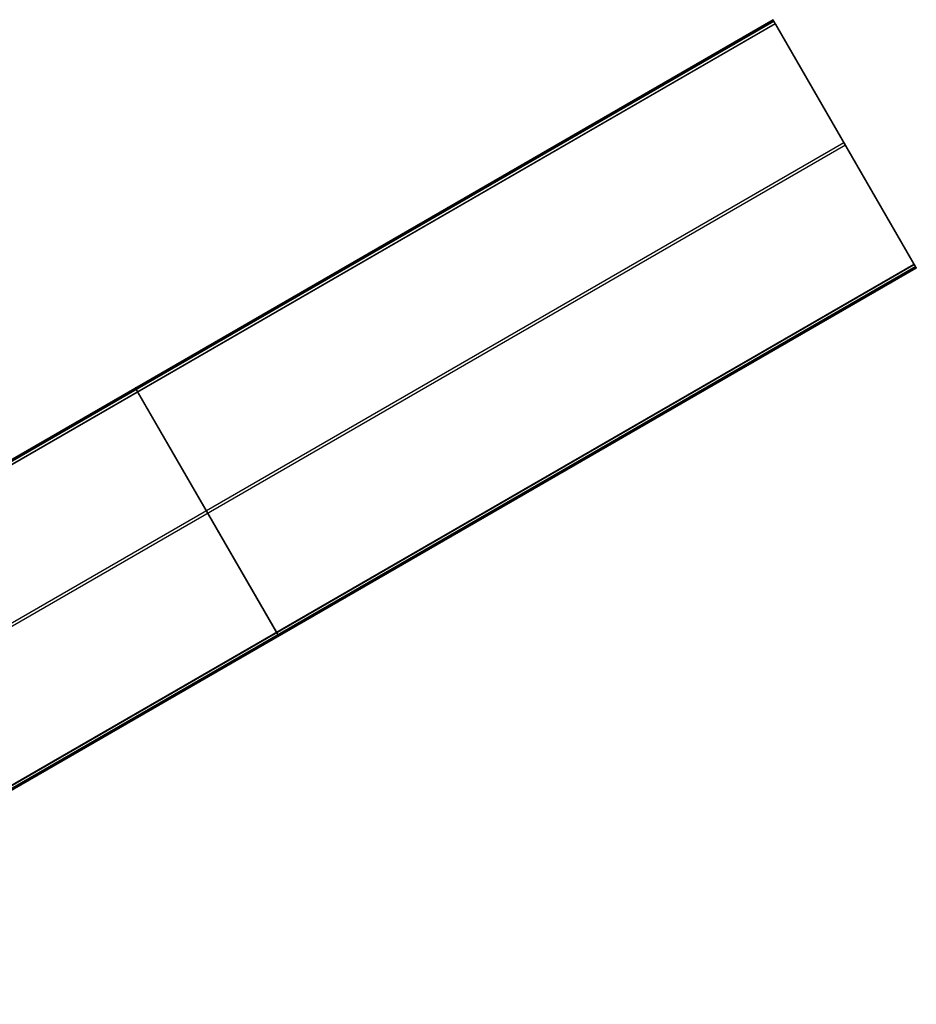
# Model space of a CAD drawing. Header units: millimetres. Extents: x 7986 to 9191, y -11326 to -10283.
# Tile 312 of 312: x 8807 to 9191, y -10704 to -10283. Entities that reach past the tile are written whole.
import ezdxf

# ---------------------------------------------------------------- set-up
doc = ezdxf.new("R2010")
doc.units = ezdxf.units.MM

msp = doc.modelspace()

# ---------------------------------------------------------------- linework, layer by layer
at = {"color": 7, "true_color": 0xffffff}
for p, q in [((9129.38, -10282.71, 25.62), (8583.79, -10597.71, 25.62)), ((8583.79, -10597.72, 26.44), (9129.39, -10282.72, 26.44)), ((9129.58, -10283.05, 23.91), (8583.98, -10598.05, 23.91)), ((9129.76, -10283.36, 26.81), (8584.16, -10598.36, 26.81)), ((9129.78, -10283.39, 22.21), (8584.18, -10598.39, 22.21)), ((9129.33, -10282.62, 26.09), (9129.33, -10282.61, 26.07)), ((9129.33, -10282.61, 26.07), (9129.33, -10282.61, 26.04)), ((9129.33, -10282.61, 26.04), (9129.33, -10282.61, 26.01)), ((9129.33, -10282.61, 26.01), (9129.33, -10282.61, 25.98)), ((9129.33, -10282.61, 25.98), (9129.33, -10282.62, 25.95)), ((9129.33, -10282.63, 26.18), (9129.33, -10282.62, 26.15)), ((9129.33, -10282.62, 26.15), (9129.33, -10282.62, 26.12)), ((9129.33, -10282.62, 26.12), (9129.33, -10282.62, 26.09)), ((9129.33, -10282.62, 25.95), (9129.33, -10282.62, 25.93)), ((9129.33, -10282.62, 25.93), (9129.33, -10282.62, 25.9)), ((9129.33, -10282.62, 25.9), (9129.33, -10282.63, 25.87)), ((9129.34, -10282.63, 26.2), (9129.33, -10282.63, 26.18)), ((9129.33, -10282.63, 25.87), (9129.34, -10282.63, 25.85)), ((9129.34, -10282.64, 26.23), (9129.34, -10282.63, 26.2)), ((9129.34, -10282.63, 25.85), (9129.34, -10282.64, 25.82)), ((9129.35, -10282.65, 26.28), (9129.34, -10282.64, 26.26)), ((9129.34, -10282.64, 26.26), (9129.34, -10282.64, 26.23)), ((9129.34, -10282.64, 25.82), (9129.34, -10282.64, 25.79)), ((9129.34, -10282.64, 25.79), (9129.35, -10282.65, 25.77)), ((9129.35, -10282.66, 26.31), (9129.35, -10282.65, 26.28)), ((9129.35, -10282.65, 25.77), (9129.35, -10282.66, 25.74)), ((9129.36, -10282.67, 26.33), (9129.35, -10282.66, 26.31)), ((9129.35, -10282.66, 25.74), (9129.36, -10282.67, 25.71)), ((9129.36, -10282.68, 26.36), (9129.36, -10282.67, 26.33)), ((9129.36, -10282.67, 25.71), (9129.36, -10282.68, 25.69)), ((9129.37, -10282.69, 26.38), (9129.36, -10282.68, 26.36)), ((9129.36, -10282.68, 25.69), (9129.37, -10282.69, 25.66)), ((9129.38, -10282.7, 26.41), (9129.37, -10282.69, 26.38)), ((9129.37, -10282.69, 25.66), (9129.37, -10282.7, 25.64)), ((9129.37, -10282.7, 25.64), (9129.38, -10282.71, 25.62)), ((9129.38, -10282.71, 26.43), (9129.38, -10282.7, 26.41)), ((9129.39, -10282.72, 26.46), (9129.38, -10282.71, 26.43)), ((9129.38, -10282.71, 25.62), (9129.78, -10283.39, 22.21)), ((9129.4, -10282.74, 26.48), (9129.39, -10282.72, 26.46)), ((9129.41, -10282.75, 26.5), (9129.4, -10282.74, 26.48)), ((9129.41, -10282.77, 26.52), (9129.41, -10282.75, 26.5)), ((9129.42, -10282.78, 26.54), (9129.41, -10282.77, 26.52)), ((9129.43, -10282.8, 26.56), (9129.42, -10282.78, 26.54)), ((9129.44, -10282.81, 26.58), (9129.43, -10282.8, 26.56)), ((9129.45, -10282.83, 26.6), (9129.44, -10282.81, 26.58)), ((9129.46, -10282.85, 26.62), (9129.45, -10282.83, 26.6)), ((9129.47, -10282.87, 26.64), (9129.46, -10282.85, 26.62)), ((9129.48, -10282.89, 26.66), (9129.47, -10282.87, 26.64)), ((9129.49, -10282.91, 26.67), (9129.48, -10282.89, 26.66)), ((9129.51, -10282.93, 26.69), (9129.49, -10282.91, 26.67)), ((9129.52, -10282.95, 26.7), (9129.51, -10282.93, 26.69)), ((9129.53, -10282.97, 26.72), (9129.52, -10282.95, 26.7)), ((9129.54, -10282.99, 26.73), (9129.53, -10282.97, 26.72)), ((9129.55, -10283.01, 26.74), (9129.54, -10282.99, 26.73)), ((9129.57, -10283.03, 26.75), (9129.55, -10283.01, 26.74)), ((9129.58, -10283.05, 26.76), (9129.57, -10283.03, 26.75)), ((9129.59, -10283.08, 26.77), (9129.58, -10283.05, 26.76)), ((9129.61, -10283.1, 26.78), (9129.59, -10283.08, 26.77)), ((9129.62, -10283.12, 26.79), (9129.61, -10283.1, 26.78)), ((9129.63, -10283.14, 26.8), (9129.62, -10283.12, 26.79)), ((9129.65, -10283.17, 26.8), (9129.63, -10283.14, 26.8)), ((9129.66, -10283.19, 26.81), (9129.65, -10283.17, 26.8)), ((9129.67, -10283.22, 26.81), (9129.66, -10283.19, 26.81)), ((9129.69, -10283.24, 26.81), (9129.67, -10283.22, 26.81)), ((9129.7, -10283.26, 26.82), (9129.69, -10283.24, 26.81)), ((9129.71, -10283.29, 26.82), (9129.7, -10283.26, 26.82)), ((9129.73, -10283.31, 26.82), (9129.71, -10283.29, 26.82)), ((9129.74, -10283.34, 26.82), (9129.73, -10283.31, 26.82)), ((9129.76, -10283.36, 26.81), (9129.74, -10283.34, 26.82)), ((9189.68, -10387.15, 54.48), (9129.76, -10283.36, 26.81)), ((9129.78, -10283.39, 22.21), (9129.78, -10283.4, 22.17)), ((9129.78, -10283.4, 22.17), (9129.78, -10283.41, 22.14)), ((9129.78, -10283.41, 22.14), (9129.79, -10283.42, 22.11)), ((9129.79, -10283.42, 22.11), (9129.8, -10283.43, 22.07)), ((9129.8, -10283.43, 22.07), (9129.8, -10283.44, 22.04)), ((9129.8, -10283.44, 22.04), (9129.81, -10283.45, 22.01)), ((8584.67, -10599.24, 21.43), (9130.26, -10284.24, 21.43)), ((9130.38, -10284.43, 21.46), (8584.78, -10599.43, 21.46)), ((9129.81, -10283.45, 22.01), (9129.82, -10283.46, 21.98)), ((9129.82, -10283.46, 21.98), (9129.82, -10283.48, 21.95)), ((9129.82, -10283.48, 21.95), (9129.83, -10283.49, 21.92)), ((9129.83, -10283.49, 21.92), (9129.84, -10283.51, 21.89)), ((9129.84, -10283.51, 21.89), (9129.85, -10283.52, 21.86)), ((9129.85, -10283.52, 21.86), (9129.86, -10283.54, 21.84)), ((9129.86, -10283.54, 21.84), (9129.87, -10283.56, 21.81)), ((9129.87, -10283.56, 21.81), (9129.88, -10283.58, 21.78)), ((9129.88, -10283.58, 21.78), (9129.89, -10283.6, 21.76)), ((9129.89, -10283.6, 21.76), (9129.9, -10283.62, 21.73)), ((9129.9, -10283.62, 21.73), (9129.92, -10283.64, 21.71)), ((9129.92, -10283.64, 21.71), (9129.93, -10283.66, 21.68)), ((9129.93, -10283.66, 21.68), (9129.94, -10283.68, 21.66)), ((9129.94, -10283.68, 21.66), (9129.96, -10283.7, 21.64)), ((9129.96, -10283.7, 21.64), (9129.97, -10283.73, 21.62)), ((9129.97, -10283.73, 21.62), (9129.98, -10283.75, 21.6)), ((9129.98, -10283.75, 21.6), (9130, -10283.78, 21.58)), ((9130, -10283.78, 21.58), (9130.01, -10283.8, 21.56)), ((9130.01, -10283.8, 21.56), (9130.03, -10283.83, 21.55)), ((9130.03, -10283.83, 21.55), (9130.04, -10283.85, 21.53)), ((9130.04, -10283.85, 21.53), (9130.06, -10283.88, 21.52)), ((9130.06, -10283.88, 21.52), (9130.07, -10283.91, 21.5)), ((9130.07, -10283.91, 21.5), (9130.09, -10283.94, 21.49)), ((9130.09, -10283.94, 21.49), (9130.11, -10283.96, 21.48)), ((9130.11, -10283.96, 21.48), (9130.12, -10283.99, 21.47)), ((9130.12, -10283.99, 21.47), (9130.14, -10284.02, 21.46)), ((9130.14, -10284.02, 21.46), (9130.15, -10284.05, 21.45)), ((9130.15, -10284.05, 21.45), (9130.17, -10284.08, 21.45)), ((9130.17, -10284.08, 21.45), (9130.19, -10284.11, 21.44)), ((9130.19, -10284.11, 21.44), (9130.21, -10284.14, 21.44)), ((9130.21, -10284.14, 21.44), (9130.22, -10284.17, 21.43)), ((9130.22, -10284.17, 21.43), (9130.24, -10284.2, 21.43)), ((9130.24, -10284.2, 21.43), (9130.26, -10284.23, 21.43)), ((9130.26, -10284.23, 21.43), (9130.27, -10284.25, 21.43)), ((9130.27, -10284.25, 21.43), (9130.29, -10284.28, 21.43)), ((9130.29, -10284.28, 21.43), (9130.31, -10284.31, 21.43)), ((9130.31, -10284.31, 21.43), (9130.32, -10284.34, 21.44)), ((9130.32, -10284.34, 21.44), (9130.34, -10284.37, 21.44)), ((9130.34, -10284.37, 21.44), (9130.36, -10284.4, 21.45)), ((9130.36, -10284.4, 21.45), (9130.38, -10284.43, 21.46)), ((9130.38, -10284.43, 21.46), (9190.3, -10388.22, 49.12)), ((9166.14, -10346.38, 37.97), (9153.92, -10325.2, 37.97)), ((9159.72, -10335.25, 40.65), (8648.07, -10630.65, 40.65)), ((9160.34, -10336.33, 35.29), (8648.69, -10631.72, 35.29)), ((9160.02, -10335.78, 40.79), (9160.02, -10335.78, 35.14)), ((8644.08, -10702.15, 54.48), (9189.68, -10387.15, 54.48)), ((8644.2, -10702.34, 54.51), (9189.79, -10387.34, 54.51)), ((9190.28, -10388.19, 53.73), (8644.68, -10703.19, 53.73)), ((9190.3, -10388.22, 49.12), (8644.7, -10703.22, 49.12)), ((9190.48, -10388.53, 52.03), (8644.88, -10703.53, 52.03)), ((9189.7, -10387.18, 54.49), (9189.68, -10387.15, 54.48)), ((9189.71, -10387.21, 54.5), (9189.7, -10387.18, 54.49)), ((9189.73, -10387.24, 54.5), (9189.71, -10387.21, 54.5)), ((9189.75, -10387.27, 54.51), (9189.73, -10387.24, 54.5)), ((9189.76, -10387.3, 54.51), (9189.75, -10387.27, 54.51)), ((9189.78, -10387.33, 54.51), (9189.76, -10387.3, 54.51)), ((9189.8, -10387.36, 54.51), (9189.78, -10387.33, 54.51)), ((9189.82, -10387.38, 54.51), (9189.8, -10387.36, 54.51)), ((9189.83, -10387.41, 54.51), (9189.82, -10387.38, 54.51)), ((9189.85, -10387.44, 54.5), (9189.83, -10387.41, 54.51)), ((9189.87, -10387.47, 54.5), (9189.85, -10387.44, 54.5)), ((9189.88, -10387.5, 54.49), (9189.87, -10387.47, 54.5)), ((9189.9, -10387.53, 54.49), (9189.88, -10387.5, 54.49)), ((9189.92, -10387.56, 54.48), (9189.9, -10387.53, 54.49)), ((9189.93, -10387.59, 54.47), (9189.92, -10387.56, 54.48)), ((9189.95, -10387.62, 54.46), (9189.93, -10387.59, 54.47)), ((9189.97, -10387.64, 54.45), (9189.95, -10387.62, 54.46)), ((9189.98, -10387.67, 54.44), (9189.97, -10387.64, 54.45)), ((9190, -10387.7, 54.42), (9189.98, -10387.67, 54.44)), ((9190.01, -10387.73, 54.41), (9190, -10387.7, 54.42)), ((9190.03, -10387.75, 54.39), (9190.01, -10387.73, 54.41)), ((9190.04, -10387.78, 54.37), (9190.03, -10387.75, 54.39)), ((9190.06, -10387.8, 54.36), (9190.04, -10387.78, 54.37)), ((9190.07, -10387.83, 54.34), (9190.06, -10387.8, 54.36)), ((9190.09, -10387.85, 54.32), (9190.07, -10387.83, 54.34)), ((9190.1, -10387.88, 54.3), (9190.09, -10387.85, 54.32)), ((9190.11, -10387.9, 54.28), (9190.1, -10387.88, 54.3)), ((9190.13, -10387.92, 54.25), (9190.11, -10387.9, 54.28)), ((9190.14, -10387.94, 54.23), (9190.13, -10387.92, 54.25)), ((9190.15, -10387.96, 54.21), (9190.14, -10387.94, 54.23)), ((9190.16, -10387.98, 54.18), (9190.15, -10387.96, 54.21)), ((9190.17, -10388, 54.16), (9190.16, -10387.98, 54.18)), ((9190.18, -10388.02, 54.13), (9190.17, -10388, 54.16)), ((9190.19, -10388.04, 54.1), (9190.18, -10388.02, 54.13)), ((9190.2, -10388.06, 54.08), (9190.19, -10388.04, 54.1)), ((9190.21, -10388.07, 54.05), (9190.2, -10388.06, 54.08)), ((9190.22, -10388.09, 54.02), (9190.21, -10388.07, 54.05)), ((9190.23, -10388.1, 53.99), (9190.22, -10388.09, 54.02)), ((9190.24, -10388.12, 53.96), (9190.23, -10388.1, 53.99)), ((9190.25, -10388.13, 53.93), (9190.24, -10388.12, 53.96)), ((9190.25, -10388.14, 53.9), (9190.25, -10388.13, 53.93)), ((9190.26, -10388.15, 53.86), (9190.25, -10388.14, 53.9)), ((9190.27, -10388.16, 53.83), (9190.26, -10388.15, 53.86)), ((9190.27, -10388.17, 53.8), (9190.27, -10388.16, 53.83)), ((9190.28, -10388.18, 53.77), (9190.27, -10388.17, 53.8)), ((9190.28, -10388.19, 53.73), (9190.28, -10388.18, 53.77)), ((9190.67, -10388.87, 50.32), (9190.28, -10388.19, 53.73)), ((9190.3, -10388.22, 49.12), (9190.32, -10388.25, 49.13)), ((9190.32, -10388.25, 49.13), (9190.33, -10388.28, 49.14)), ((9190.33, -10388.28, 49.14), (9190.35, -10388.31, 49.15)), ((9190.35, -10388.31, 49.15), (9190.36, -10388.33, 49.16)), ((9190.36, -10388.33, 49.16), (9190.38, -10388.36, 49.18)), ((9190.38, -10388.36, 49.18), (9190.4, -10388.39, 49.19)), ((9190.4, -10388.39, 49.19), (9190.41, -10388.42, 49.21)), ((9190.41, -10388.42, 49.21), (9190.43, -10388.44, 49.22)), ((9190.43, -10388.44, 49.22), (9190.44, -10388.47, 49.24)), ((9190.44, -10388.47, 49.24), (9190.46, -10388.49, 49.26)), ((9190.46, -10388.49, 49.26), (9190.47, -10388.52, 49.28)), ((9190.47, -10388.52, 49.28), (9190.48, -10388.54, 49.29)), ((9190.48, -10388.54, 49.29), (9190.5, -10388.56, 49.32)), ((9190.5, -10388.56, 49.32), (9190.51, -10388.59, 49.34)), ((9190.51, -10388.59, 49.34), (9190.52, -10388.61, 49.36)), ((9190.52, -10388.61, 49.36), (9190.54, -10388.63, 49.38)), ((9190.54, -10388.63, 49.38), (9190.55, -10388.65, 49.41)), ((9190.55, -10388.65, 49.41), (9190.56, -10388.67, 49.43)), ((9190.56, -10388.67, 49.43), (9190.57, -10388.69, 49.46)), ((9190.57, -10388.69, 49.46), (9190.58, -10388.71, 49.49)), ((9190.58, -10388.71, 49.49), (9190.59, -10388.73, 49.51)), ((9190.59, -10388.73, 49.51), (9190.6, -10388.74, 49.54)), ((9190.6, -10388.74, 49.54), (9190.61, -10388.76, 49.57)), ((9190.61, -10388.76, 49.57), (9190.62, -10388.78, 49.6)), ((9190.67, -10388.87, 50.32), (8645.08, -10703.87, 50.32)), ((8645.09, -10703.89, 50.1), (9190.69, -10388.89, 50.1)), ((9190.62, -10388.78, 49.6), (9190.63, -10388.79, 49.63)), ((9190.63, -10388.79, 49.63), (9190.64, -10388.8, 49.66)), ((9190.64, -10388.8, 49.66), (9190.64, -10388.82, 49.69)), ((9190.64, -10388.82, 49.69), (9190.65, -10388.83, 49.72)), ((9190.65, -10388.83, 49.72), (9190.66, -10388.84, 49.75)), ((9190.66, -10388.84, 49.75), (9190.66, -10388.85, 49.78)), ((9190.66, -10388.85, 49.78), (9190.67, -10388.86, 49.82)), ((9190.67, -10388.86, 49.82), (9190.67, -10388.87, 49.85)), ((9190.67, -10388.87, 49.85), (9190.67, -10388.87, 49.88)), ((9190.67, -10388.87, 49.88), (9190.68, -10388.88, 49.92)), ((9190.68, -10388.88, 50.29), (9190.67, -10388.87, 50.32)), ((9190.68, -10388.88, 49.92), (9190.68, -10388.88, 49.95)), ((9190.68, -10388.88, 49.95), (9190.68, -10388.89, 49.98)), ((9190.68, -10388.89, 50.22), (9190.68, -10388.88, 50.26)), ((9190.68, -10388.88, 50.26), (9190.68, -10388.88, 50.29)), ((9190.68, -10388.89, 49.98), (9190.68, -10388.89, 50.02)), ((9190.68, -10388.89, 50.02), (9190.69, -10388.89, 50.05)), ((9190.69, -10388.89, 50.16), (9190.68, -10388.89, 50.19)), ((9190.68, -10388.89, 50.19), (9190.68, -10388.89, 50.22)), ((9190.69, -10388.89, 50.05), (9190.69, -10388.89, 50.09)), ((9190.69, -10388.89, 50.09), (9190.69, -10388.89, 50.12)), ((9190.69, -10388.89, 50.12), (9190.69, -10388.89, 50.16)), ((8856.53, -10440.12, 25.95), (8856.53, -10440.11, 25.98)), ((8856.53, -10440.11, 25.98), (8856.53, -10440.11, 26.01)), ((8856.53, -10440.11, 26.01), (8856.53, -10440.11, 26.04)), ((8856.53, -10440.11, 26.04), (8856.53, -10440.11, 26.07)), ((8856.53, -10440.11, 26.07), (8856.53, -10440.12, 26.09)), ((8856.53, -10440.13, 25.87), (8856.53, -10440.12, 25.9)), ((8856.53, -10440.12, 25.9), (8856.53, -10440.12, 25.93)), ((8856.53, -10440.12, 25.93), (8856.53, -10440.12, 25.95)), ((8856.53, -10440.12, 26.09), (8856.53, -10440.12, 26.12)), ((8856.53, -10440.12, 26.12), (8856.53, -10440.12, 26.15)), ((8856.53, -10440.12, 26.15), (8856.53, -10440.13, 26.18)), ((8856.54, -10440.13, 25.85), (8856.53, -10440.13, 25.87)), ((8856.53, -10440.13, 26.18), (8856.54, -10440.13, 26.2)), ((8856.54, -10440.14, 25.82), (8856.54, -10440.13, 25.85)), ((8856.54, -10440.13, 26.2), (8856.54, -10440.14, 26.23)), ((8856.55, -10440.15, 25.77), (8856.54, -10440.14, 25.79)), ((8856.54, -10440.14, 25.79), (8856.54, -10440.14, 25.82)), ((8856.54, -10440.14, 26.23), (8856.54, -10440.14, 26.26)), ((8856.54, -10440.14, 26.26), (8856.55, -10440.15, 26.28)), ((8856.55, -10440.16, 25.74), (8856.55, -10440.15, 25.77)), ((8856.55, -10440.15, 26.28), (8856.55, -10440.16, 26.31)), ((8856.56, -10440.17, 25.71), (8856.55, -10440.16, 25.74)), ((8856.55, -10440.16, 26.31), (8856.56, -10440.17, 26.33)), ((8856.56, -10440.18, 25.69), (8856.56, -10440.17, 25.71)), ((8856.56, -10440.17, 26.33), (8856.56, -10440.18, 26.36)), ((8856.57, -10440.19, 25.66), (8856.56, -10440.18, 25.69)), ((8856.56, -10440.18, 26.36), (8856.57, -10440.19, 26.38)), ((8856.58, -10440.2, 25.64), (8856.57, -10440.19, 25.66)), ((8856.57, -10440.19, 26.38), (8856.58, -10440.2, 26.41)), ((8856.58, -10440.21, 25.62), (8856.58, -10440.2, 25.64)), ((8856.58, -10440.2, 26.41), (8856.58, -10440.21, 26.43)), ((8856.58, -10440.21, 26.43), (8856.59, -10440.22, 26.46)), ((8856.98, -10440.89, 22.21), (8856.58, -10440.21, 25.62)), ((8856.59, -10440.22, 26.46), (8856.6, -10440.24, 26.48)), ((8856.6, -10440.24, 26.48), (8856.61, -10440.25, 26.5)), ((8856.61, -10440.25, 26.5), (8856.62, -10440.27, 26.52)), ((8856.62, -10440.27, 26.52), (8856.62, -10440.28, 26.54)), ((8856.62, -10440.28, 26.54), (8856.63, -10440.3, 26.56)), ((8856.63, -10440.3, 26.56), (8856.64, -10440.31, 26.58)), ((8856.64, -10440.31, 26.58), (8856.65, -10440.33, 26.6)), ((8856.65, -10440.33, 26.6), (8856.66, -10440.35, 26.62)), ((8856.66, -10440.35, 26.62), (8856.67, -10440.37, 26.64)), ((8856.67, -10440.37, 26.64), (8856.69, -10440.39, 26.66)), ((8856.69, -10440.39, 26.66), (8856.7, -10440.41, 26.67)), ((8856.7, -10440.41, 26.67), (8856.71, -10440.43, 26.69)), ((8856.71, -10440.43, 26.69), (8856.72, -10440.45, 26.7)), ((8856.72, -10440.45, 26.7), (8856.73, -10440.47, 26.72)), ((8856.73, -10440.47, 26.72), (8856.74, -10440.49, 26.73)), ((8856.74, -10440.49, 26.73), (8856.76, -10440.51, 26.74)), ((8856.76, -10440.51, 26.74), (8856.77, -10440.53, 26.75)), ((8856.77, -10440.53, 26.75), (8856.78, -10440.55, 26.76)), ((8856.78, -10440.55, 26.76), (8856.79, -10440.58, 26.77)), ((8856.79, -10440.58, 26.77), (8856.81, -10440.6, 26.78)), ((8856.81, -10440.6, 26.78), (8856.82, -10440.62, 26.79)), ((8856.82, -10440.62, 26.79), (8856.83, -10440.64, 26.8)), ((8856.83, -10440.64, 26.8), (8856.85, -10440.67, 26.8)), ((8856.85, -10440.67, 26.8), (8856.86, -10440.69, 26.81)), ((8856.86, -10440.69, 26.81), (8856.88, -10440.72, 26.81)), ((8856.88, -10440.72, 26.81), (8856.89, -10440.74, 26.81)), ((8856.89, -10440.74, 26.81), (8856.9, -10440.76, 26.82)), ((8856.9, -10440.76, 26.82), (8856.92, -10440.79, 26.82)), ((8856.92, -10440.79, 26.82), (8856.93, -10440.81, 26.82)), ((8856.93, -10440.81, 26.82), (8856.94, -10440.84, 26.82)), ((8856.94, -10440.84, 26.82), (8856.96, -10440.86, 26.81)), ((8856.96, -10440.86, 26.81), (8916.88, -10544.65, 54.48)), ((8856.98, -10440.9, 22.17), (8856.98, -10440.89, 22.21)), ((8856.99, -10440.91, 22.14), (8856.98, -10440.9, 22.17)), ((8856.99, -10440.92, 22.11), (8856.99, -10440.91, 22.14)), ((8857, -10440.93, 22.07), (8856.99, -10440.92, 22.11)), ((8857, -10440.94, 22.04), (8857, -10440.93, 22.07)), ((8857.01, -10440.95, 22.01), (8857, -10440.94, 22.04)), ((8857.02, -10440.96, 21.98), (8857.01, -10440.95, 22.01)), ((8857.03, -10440.98, 21.95), (8857.02, -10440.96, 21.98)), ((8857.03, -10440.99, 21.92), (8857.03, -10440.98, 21.95)), ((8857.04, -10441.01, 21.89), (8857.03, -10440.99, 21.92)), ((8857.05, -10441.02, 21.86), (8857.04, -10441.01, 21.89)), ((8857.06, -10441.04, 21.84), (8857.05, -10441.02, 21.86)), ((8857.07, -10441.06, 21.81), (8857.06, -10441.04, 21.84)), ((8857.08, -10441.08, 21.78), (8857.07, -10441.06, 21.81)), ((8857.1, -10441.1, 21.76), (8857.08, -10441.08, 21.78)), ((8857.11, -10441.12, 21.73), (8857.1, -10441.1, 21.76)), ((8857.12, -10441.14, 21.71), (8857.11, -10441.12, 21.73)), ((8857.13, -10441.16, 21.68), (8857.12, -10441.14, 21.71)), ((8857.14, -10441.18, 21.66), (8857.13, -10441.16, 21.68)), ((8857.16, -10441.2, 21.64), (8857.14, -10441.18, 21.66)), ((8857.17, -10441.23, 21.62), (8857.16, -10441.2, 21.64)), ((8857.19, -10441.25, 21.6), (8857.17, -10441.23, 21.62)), ((8857.2, -10441.28, 21.58), (8857.19, -10441.25, 21.6)), ((8857.21, -10441.3, 21.56), (8857.2, -10441.28, 21.58)), ((8857.23, -10441.33, 21.55), (8857.21, -10441.3, 21.56)), ((8857.24, -10441.35, 21.53), (8857.23, -10441.33, 21.55)), ((8857.26, -10441.38, 21.52), (8857.24, -10441.35, 21.53)), ((8857.28, -10441.41, 21.5), (8857.26, -10441.38, 21.52)), ((8857.29, -10441.44, 21.49), (8857.28, -10441.41, 21.5)), ((8857.31, -10441.46, 21.48), (8857.29, -10441.44, 21.49)), ((8857.32, -10441.49, 21.47), (8857.31, -10441.46, 21.48)), ((8857.34, -10441.52, 21.46), (8857.32, -10441.49, 21.47)), ((8857.36, -10441.55, 21.45), (8857.34, -10441.52, 21.46)), ((8857.37, -10441.58, 21.45), (8857.36, -10441.55, 21.45)), ((8857.39, -10441.61, 21.44), (8857.37, -10441.58, 21.45)), ((8857.41, -10441.64, 21.44), (8857.39, -10441.61, 21.44)), ((8857.42, -10441.67, 21.43), (8857.41, -10441.64, 21.44)), ((8857.44, -10441.7, 21.43), (8857.42, -10441.67, 21.43)), ((8857.46, -10441.73, 21.43), (8857.44, -10441.7, 21.43)), ((8857.48, -10441.75, 21.43), (8857.46, -10441.73, 21.43)), ((8857.49, -10441.78, 21.43), (8857.48, -10441.75, 21.43)), ((8857.51, -10441.81, 21.43), (8857.49, -10441.78, 21.43)), ((8857.53, -10441.84, 21.44), (8857.51, -10441.81, 21.43)), ((8857.54, -10441.87, 21.44), (8857.53, -10441.84, 21.44)), ((8857.56, -10441.9, 21.45), (8857.54, -10441.87, 21.44)), ((8857.58, -10441.93, 21.46), (8857.56, -10441.9, 21.45)), ((8917.5, -10545.72, 49.12), (8857.58, -10441.93, 21.46)), ((8916.88, -10544.65, 54.48), (8916.9, -10544.68, 54.49)), ((8916.9, -10544.68, 54.49), (8916.92, -10544.71, 54.5)), ((8916.92, -10544.71, 54.5), (8916.93, -10544.74, 54.5)), ((8916.93, -10544.74, 54.5), (8916.95, -10544.77, 54.51)), ((8916.95, -10544.77, 54.51), (8916.97, -10544.8, 54.51)), ((8916.97, -10544.8, 54.51), (8916.98, -10544.83, 54.51)), ((8916.98, -10544.83, 54.51), (8917, -10544.86, 54.51)), ((8917, -10544.86, 54.51), (8917.02, -10544.88, 54.51)), ((8917.02, -10544.88, 54.51), (8917.03, -10544.91, 54.51)), ((8917.03, -10544.91, 54.51), (8917.05, -10544.94, 54.5)), ((8917.05, -10544.94, 54.5), (8917.07, -10544.97, 54.5)), ((8917.07, -10544.97, 54.5), (8917.09, -10545, 54.49)), ((8917.09, -10545, 54.49), (8917.1, -10545.03, 54.49)), ((8917.1, -10545.03, 54.49), (8917.12, -10545.06, 54.48)), ((8917.12, -10545.06, 54.48), (8917.14, -10545.09, 54.47)), ((8917.14, -10545.09, 54.47), (8917.15, -10545.12, 54.46)), ((8917.15, -10545.12, 54.46), (8917.17, -10545.14, 54.45)), ((8917.17, -10545.14, 54.45), (8917.18, -10545.17, 54.44)), ((8917.18, -10545.17, 54.44), (8917.2, -10545.2, 54.42)), ((8917.2, -10545.2, 54.42), (8917.21, -10545.23, 54.41)), ((8917.21, -10545.23, 54.41), (8917.23, -10545.25, 54.39)), ((8917.23, -10545.25, 54.39), (8917.25, -10545.28, 54.37)), ((8917.25, -10545.28, 54.37), (8917.26, -10545.3, 54.36)), ((8917.26, -10545.3, 54.36), (8917.27, -10545.33, 54.34)), ((8917.27, -10545.33, 54.34), (8917.29, -10545.35, 54.32)), ((8917.29, -10545.35, 54.32), (8917.3, -10545.38, 54.3)), ((8917.3, -10545.38, 54.3), (8917.31, -10545.4, 54.28)), ((8917.31, -10545.4, 54.28), (8917.33, -10545.42, 54.25)), ((8917.33, -10545.42, 54.25), (8917.34, -10545.44, 54.23)), ((8917.34, -10545.44, 54.23), (8917.35, -10545.46, 54.21)), ((8917.35, -10545.46, 54.21), (8917.36, -10545.48, 54.18)), ((8917.36, -10545.48, 54.18), (8917.38, -10545.5, 54.16)), ((8917.38, -10545.5, 54.16), (8917.39, -10545.52, 54.13)), ((8917.39, -10545.52, 54.13), (8917.4, -10545.54, 54.1)), ((8917.4, -10545.54, 54.1), (8917.41, -10545.56, 54.08)), ((8917.41, -10545.56, 54.08), (8917.42, -10545.57, 54.05)), ((8917.42, -10545.57, 54.05), (8917.43, -10545.59, 54.02)), ((8917.43, -10545.59, 54.02), (8917.43, -10545.6, 53.99)), ((8917.43, -10545.6, 53.99), (8917.44, -10545.62, 53.96)), ((8917.44, -10545.62, 53.96), (8917.45, -10545.63, 53.93)), ((8917.45, -10545.63, 53.93), (8917.46, -10545.64, 53.9)), ((8917.46, -10545.64, 53.9), (8917.46, -10545.65, 53.86)), ((8917.46, -10545.65, 53.86), (8917.47, -10545.66, 53.83)), ((8917.47, -10545.66, 53.83), (8917.47, -10545.67, 53.8)), ((8917.47, -10545.67, 53.8), (8917.48, -10545.68, 53.77)), ((8917.48, -10545.68, 53.77), (8917.48, -10545.69, 53.73)), ((8917.48, -10545.69, 53.73), (8917.88, -10546.37, 50.32)), ((8917.52, -10545.75, 49.13), (8917.5, -10545.72, 49.12)), ((8917.53, -10545.78, 49.14), (8917.52, -10545.75, 49.13)), ((8917.55, -10545.81, 49.15), (8917.53, -10545.78, 49.14)), ((8917.57, -10545.83, 49.16), (8917.55, -10545.81, 49.15)), ((8917.58, -10545.86, 49.18), (8917.57, -10545.83, 49.16)), ((8917.6, -10545.89, 49.19), (8917.58, -10545.86, 49.18)), ((8917.61, -10545.92, 49.21), (8917.6, -10545.89, 49.19)), ((8917.63, -10545.94, 49.22), (8917.61, -10545.92, 49.21)), ((8917.64, -10545.97, 49.24), (8917.63, -10545.94, 49.22)), ((8917.66, -10545.99, 49.26), (8917.64, -10545.97, 49.24)), ((8917.67, -10546.02, 49.28), (8917.66, -10545.99, 49.26)), ((8917.69, -10546.04, 49.29), (8917.67, -10546.02, 49.28)), ((8917.7, -10546.06, 49.32), (8917.69, -10546.04, 49.29)), ((8917.71, -10546.09, 49.34), (8917.7, -10546.06, 49.32)), ((8917.73, -10546.11, 49.36), (8917.71, -10546.09, 49.34)), ((8917.74, -10546.13, 49.38), (8917.73, -10546.11, 49.36)), ((8917.75, -10546.15, 49.41), (8917.74, -10546.13, 49.38)), ((8917.76, -10546.17, 49.43), (8917.75, -10546.15, 49.41)), ((8917.77, -10546.19, 49.46), (8917.76, -10546.17, 49.43)), ((8917.78, -10546.21, 49.49), (8917.77, -10546.19, 49.46)), ((8917.79, -10546.23, 49.51), (8917.78, -10546.21, 49.49)), ((8917.8, -10546.24, 49.54), (8917.79, -10546.23, 49.51)), ((8917.81, -10546.26, 49.57), (8917.8, -10546.24, 49.54)), ((8917.82, -10546.28, 49.6), (8917.81, -10546.26, 49.57)), ((8917.83, -10546.29, 49.63), (8917.82, -10546.28, 49.6)), ((8917.84, -10546.3, 49.66), (8917.83, -10546.29, 49.63)), ((8917.84, -10546.32, 49.69), (8917.84, -10546.3, 49.66)), ((8917.85, -10546.33, 49.72), (8917.84, -10546.32, 49.69)), ((8917.86, -10546.34, 49.75), (8917.85, -10546.33, 49.72)), ((8917.86, -10546.35, 49.78), (8917.86, -10546.34, 49.75)), ((8917.87, -10546.36, 49.82), (8917.86, -10546.35, 49.78)), ((8917.87, -10546.37, 49.85), (8917.87, -10546.36, 49.82)), ((8917.88, -10546.37, 49.88), (8917.87, -10546.37, 49.85)), ((8917.88, -10546.37, 50.32), (8917.88, -10546.38, 50.29)), ((8917.88, -10546.38, 49.92), (8917.88, -10546.37, 49.88)), ((8917.88, -10546.38, 50.29), (8917.88, -10546.38, 50.26)), ((8917.88, -10546.38, 50.26), (8917.88, -10546.39, 50.22)), ((8917.89, -10546.39, 49.98), (8917.88, -10546.38, 49.95)), ((8917.88, -10546.38, 49.95), (8917.88, -10546.38, 49.92)), ((8917.88, -10546.39, 50.22), (8917.89, -10546.39, 50.19)), ((8917.89, -10546.39, 50.19), (8917.89, -10546.39, 50.16)), ((8917.89, -10546.39, 50.16), (8917.89, -10546.39, 50.12)), ((8917.89, -10546.39, 50.12), (8917.89, -10546.39, 50.09)), ((8917.89, -10546.39, 50.09), (8917.89, -10546.39, 50.05)), ((8917.89, -10546.39, 50.05), (8917.89, -10546.39, 50.02)), ((8917.89, -10546.39, 50.02), (8917.89, -10546.39, 49.98))]:
    msp.add_line(p, q, dxfattribs=at)

doc.saveas('drawing.dxf')
